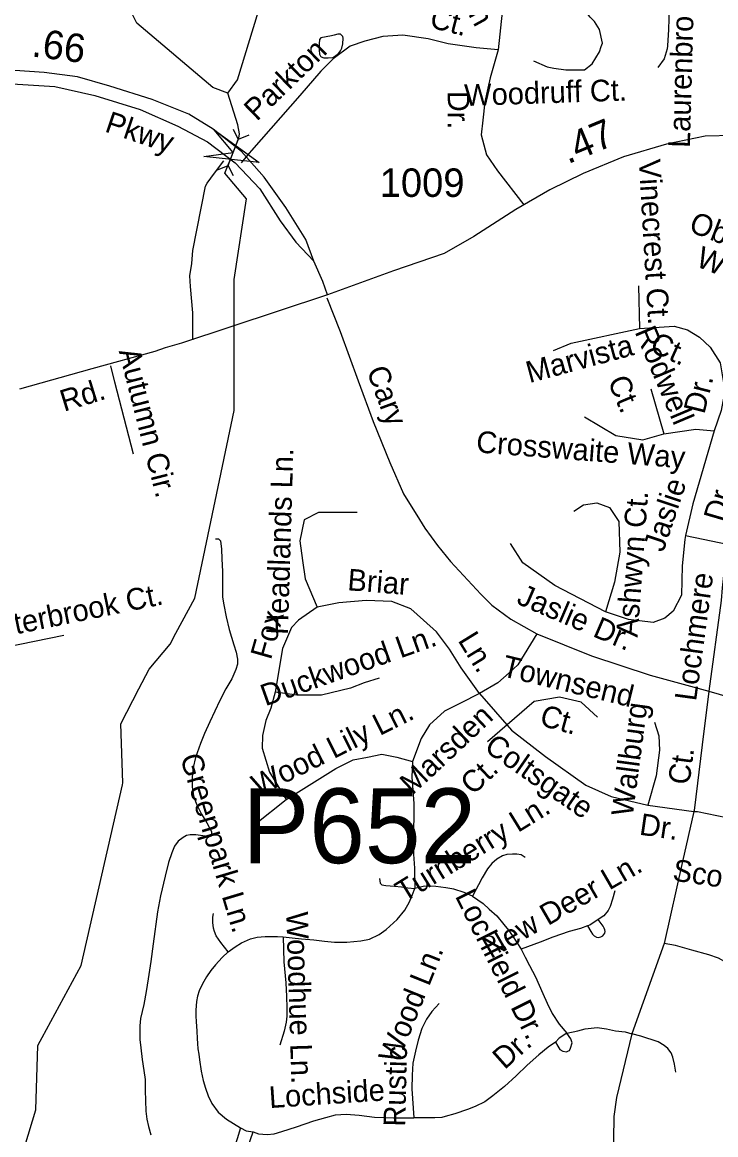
# Model space of a CAD drawing. Extents: x 2001466 to 2224147, y 644118 to 847247.
# Drawn here: x 2069122 to 2072162, y 721933 to 726812 of the extents above; entities that cross this region are included whole.
import ezdxf

# ---------------------------------------------------------------- set-up
doc = ezdxf.new("R2010")
doc.units = 0
for name, color, linetype in [('Exist Hydrographic Creek Single Shore', 7, 'Continuous'), ('Exist Hydrographic Misc Water Feature', 7, 'Continuous'), ('Exist Road Non-System Type 51', 7, 'Continuous'), ('Exist Road Non-System Type 51 Label', 7, 'Continuous'), ('Exist Road Secondary Mileage Hundredths English Label', 7, 'Continuous'), ('Exist Road Secondary Structure Pipe Attributed CELL', 7, 'Continuous'), ('Exist Road Secondary Structure Pipe CELL', 7, 'Continuous'), ('Exist Road Secondary Structure Pipe Number Label', 7, 'Continuous'), ('Exist Road Secondary Type 51 Attributed', 7, 'Continuous'), ('Exist Road Secondary Type 51 Divided Attributed', 7, 'Continuous'), ('Exist Road Secondary Type 51 Label', 7, 'Continuous'), ('Exist Road Secondary Type 51 Number Label', 7, 'Continuous')]:
    doc.layers.add(name, color=color, linetype=linetype)

msp = doc.modelspace()

# ---------------------------------------------------------------- linework, layer by layer
at = {"layer": 'Exist Hydrographic Creek Single Shore'}
for p, q in [((2070067.9, 726362.6), (2070024, 726501.3)), ((2070051.4, 725394.7), (2070051.3, 725475.2))]:
    msp.add_line(p, q, dxfattribs=at)
for points in [[(2070024, 726501.3), (2070066, 726559.5), (2070206, 727019.2), (2070431, 727369), (2070551.9, 727670.3)], [(2070024, 726501.3), (2069956.9, 726525.6), (2069623.9, 726808), (2069590.1, 726874.3), (2069573, 727160.1), (2069539.5, 727267.2)], [(2070051.3, 725475.2), (2070051, 725683.8), (2070104.6, 726037.8), (2070010.1, 726149.7), (2070046.8, 726240.8), (2070072, 726304.1), (2070074.7, 726322.5), (2070067.9, 726362.6)], [(2069795.2, 724132.4), (2069878, 724286.4), (2070051.8, 725109.6), (2070051.4, 725394.7)], [(2069633.5, 723888.2), (2069678.8, 723975.5), (2069769.9, 724085.2), (2069795.2, 724132.4)], [(2069561.1, 723468.3), (2069562.8, 723475.9), (2069554, 723735.3), (2069633.5, 723888.2)], [(2069629, 719402.9), (2069577.8, 719594.4), (2069552.7, 720060.7), (2069584.7, 720325.8), (2069551.7, 720520.1), (2069476.9, 720642.9), (2069367.8, 720743.7), (2069283.7, 721234.2), (2069224.9, 721366.6), (2069199.8, 721524.7), (2069124.8, 721709.9), (2069132.8, 721883.7), (2069181.8, 722043.3), (2069189.8, 722325.3), (2069380.9, 722675.8), (2069561.1, 723468.3)]]:
    msp.add_lwpolyline(points, dxfattribs=at)
at = {"layer": 'Exist Hydrographic Misc Water Feature'}
for points in [[(2070477.3, 726751.5), (2070431.2, 726743.4), (2070425.2, 726735.4), (2070423.2, 726717.5), (2070423.6, 726689.5), (2070425.2, 726671.4), (2070429.3, 726663.4), (2070433, 726659.6), (2070443.5, 726655.6), (2070463.4, 726655.4), (2070483.3, 726657.7), (2070497.4, 726665.7), (2070509.3, 726675.7), (2070517.3, 726685.8), (2070523, 726697.9), (2070527.4, 726717.6), (2070529.2, 726741.6), (2070527.1, 726749.6), (2070521, 726755.8), (2070517.3, 726759.6), (2070513, 726759.4), (2070505, 726759.4), (2070489.4, 726755.7), (2070477.3, 726751.5)], [(2069969.2, 724547.2), (2069975.1, 724547.1), (2069983.1, 724547.1), (2069991.3, 724537), (2069995, 724501.1), (2069997.5, 724459.4), (2069999.6, 724403.1), (2069999.8, 724337.3), (2069999.6, 724291.1), (2070005.9, 724257.3), (2070016, 724205.1), (2070029.9, 724149.4), (2070050.2, 724081.5), (2070060, 724049.5), (2070066.2, 724019.4), (2070066.4, 723997.4), (2070058, 723973.5), (2070040.4, 723933.3), (2070014.3, 723889.3), (2069988.7, 723837.2), (2069944.4, 723743.3), (2069920.8, 723693.4), (2069902.8, 723649.1), (2069881, 723587), (2069871.2, 723543.1), (2069867.1, 723503.2), (2069866.9, 723459), (2069873.4, 723419), (2069885.3, 723383.2), (2069907.3, 723339.3), (2069931.5, 723301.1), (2069951.6, 723263.2), (2069951.6, 723247.4), (2069949.5, 723241.2), (2069923.7, 723243.1), (2069883.7, 723249.1), (2069857.9, 723249), (2069841.5, 723245), (2069827.3, 723237), (2069805.6, 723221.3), (2069789.6, 723198.9), (2069777.7, 723169.1), (2069763.5, 723127), (2069748, 723066.9), (2069728.3, 722981.1), (2069714.3, 722911), (2069696.5, 722770.9), (2069686.4, 722692.9), (2069674.7, 722616.8), (2069664.9, 722561.1), (2069655.3, 722505), (2069641.1, 722443), (2069637, 722410.8), (2069637, 722381.2), (2069637.2, 722351.1), (2069641.3, 722314.8), (2069647.1, 722262.8), (2069655.3, 722214.9), (2069661.4, 722175.1), (2069661.4, 722127.2), (2069661.8, 722082.9), (2069663.9, 722037.2), (2069667.8, 722001.3), (2069676, 721969.2), (2069686.2, 721933.2)]]:
    msp.add_lwpolyline(points, dxfattribs=at)
at = {"layer": 'Exist Road Non-System Type 51'}
for p, q in [((2071226.6, 726856.4), (2071208.5, 726690.3)), ((2070116.4, 726237.7), (2070081.6, 726195.4)), ((2070126.5, 726250), (2070116.4, 726237.7)), ((2069965.5, 726149.9), (2070005.3, 726204.6)), ((2071823.4, 725656.5), (2071828.8, 725469.1)), ((2071529, 725405.1), (2071828.8, 725469.1)), ((2071450.4, 725372.3), (2071529, 725405.1)), ((2069528.6, 725234), (2069510.2, 725305.8)), ((2069609.4, 724917.1), (2069528.6, 725234)), ((2071878, 725204.1), (2071935.3, 725007.4)), ((2072030.3, 724560.5), (2072220.3, 724521.8)), ((2069047, 724071.5), (2069304.8, 724124.1)), ((2070143.1, 723295.6), (2070278.8, 723403)), ((2071936.4, 722772.2), (2071794.9, 722375.6))]:
    msp.add_line(p, q, dxfattribs=at)
for points in [[(2071657.9, 727261.9), (2071751.4, 727240), (2071822.1, 727185.4), (2071886.3, 727092.1), (2071915.2, 727050.3), (2071934.5, 726992.5), (2071958.3, 726873.7), (2071955.7, 726780.6), (2071950.4, 726708.9)], [(2071660.2, 726705), (2071665.3, 726720.6), (2071652.7, 726780.6), (2071630.6, 726815.3), (2071611.7, 726834.3), (2071583.3, 726872.2), (2071532.7, 726948.8)], [(2071208.5, 726690.3), (2071112.1, 726700), (2070989.8, 726717.4), (2070901.5, 726739.5), (2070791, 726755.3), (2070702.6, 726749), (2070623.8, 726728.9), (2070559.5, 726706.4), (2070485.7, 726651.7), (2070431, 726597.1), (2070339.6, 726490.1), (2070126.5, 726250)], [(2071452.6, 726609.9), (2071504.4, 726603.8), (2071586.4, 726603.8), (2071621.1, 726629), (2071652.7, 726682.7), (2071660.2, 726705)], [(2071950.4, 726708.9), (2071949.4, 726695.3), (2071936.8, 726651.1), (2071908.4, 726613.2)], [(2071208.5, 726690.3), (2071173.1, 726568.1), (2071150.6, 726462.1), (2071141, 726381.7), (2071134.6, 726317.4), (2071157.1, 726230.6), (2071205.3, 726159.9), (2071320.8, 726011.2)], [(2071362.7, 726642.1), (2071423.7, 726616.4), (2071452.6, 726609.9)], [(2069870.1, 725419.5), (2069870.1, 725537.9), (2069859, 725653.2), (2069857.4, 725700.5), (2069865.3, 725754.2), (2069870.1, 725811.1), (2069925.2, 726093.5), (2069933.3, 726105.6), (2069965.5, 726149.9)], [(2070456.9, 725603), (2070516, 725455.1), (2070595, 725239.3), (2070660.8, 725061), (2070733.4, 724881), (2070793.3, 724743.6), (2070863.6, 724630.9), (2070887.2, 724593.1), (2070942.8, 724516.9), (2070999.2, 724447), (2071131.8, 724304), (2071168.5, 724267.9), (2071180.2, 724256.3), (2071263.6, 724194.4), (2071378, 724130)], [(2071828.8, 725469.1), (2071979.5, 725478.9), (2072038.5, 725462.5), (2072091, 725431.4), (2072138.5, 725387.1), (2072181.6, 725318.7)], [(2072181.6, 725318.7), (2072202.4, 725195.9), (2072186, 725109.4), (2072154.8, 725020.5)], [(2071586.3, 725081.2), (2071724, 725000.3), (2071843.3, 724981), (2071935.3, 725007.4), (2072074.6, 725027.1), (2072154.8, 725020.5)], [(2072154.8, 725020.5), (2072061.5, 724699.5), (2072030.3, 724560.5)], [(2071540.5, 724667.7), (2071583.1, 724695.6), (2071640.4, 724703.8), (2071696.1, 724684.1), (2071737.1, 724621.8), (2071742, 724487.4), (2071719.1, 724356.2), (2071679.7, 724226.7)], [(2070589.9, 724662.6), (2070420.8, 724662.6), (2070358.6, 724629.6), (2070338.5, 724537.5), (2070350, 724451.1), (2070362.9, 724370.5), (2070414.6, 724246.2)], [(2072030.3, 724560.5), (2072027.1, 724543.1), (2072015.6, 724428.7), (2072012.3, 724299.2), (2071976.3, 724228.7), (2071938.6, 724199.2), (2071887.8, 724179.5), (2071779.7, 724192.6), (2071679.7, 724226.7)], [(2071679.7, 724226.7), (2071456.9, 724341.8), (2071316, 724441.8), (2071262, 724525.4)], [(2072220.3, 724521.8), (2072211.5, 724489.3), (2072205.7, 724451.4), (2072197.3, 724399.2), (2072189.9, 724331.3), (2072185.9, 724275.4), (2072132, 723878.6)], [(2071126.9, 723868.3), (2071045.9, 723981), (2070995.4, 724063.1), (2070938.5, 724138.9), (2070881.7, 724189.4), (2070824.9, 724239.9), (2070742.8, 724271.5), (2070629.1, 724275.4), (2070509.7, 724265.4), (2070443.5, 724252.4), (2070414.6, 724246.2)], [(2070414.6, 724246.2), (2070332.7, 724190.5), (2070302.5, 724157.4), (2070263.7, 724065.2), (2070231.5, 723873.6)], [(2071378, 724130), (2071295.2, 723993.6), (2071257.3, 723958.8), (2071206.8, 723914.6), (2071126.9, 723868.3)], [(2071378, 724130), (2071617.8, 724033.9), (2071875.1, 723948.1), (2072132, 723878.6)], [(2070686.1, 723934.8), (2070621, 723915), (2070561.5, 723892.3), (2070433.5, 723860.9), (2070326.2, 723860.9), (2070231.5, 723873.6)], [(2070231.5, 723873.6), (2070212.5, 723804.1), (2070190.4, 723750.4), (2070174.7, 723684.1), (2070173.8, 723628.1), (2070206.2, 723523), (2070278.8, 723403)], [(2071126.9, 723868.3), (2071042.7, 723826.2), (2070973.3, 723791.5), (2070907, 723731.5), (2070870.8, 723670.7), (2070833.4, 723570)], [(2071126.9, 723868.3), (2071266.4, 723707.3), (2071415.6, 723591.5), (2071592.8, 723467), (2071703.3, 723416), (2071864.8, 723379.1), (2072066.9, 723351)], [(2072132, 723878.6), (2072103, 723643.3), (2072067.9, 723355.5), (2072066.9, 723351)], [(2072132, 723878.6), (2072615.5, 723738), (2073118.6, 723586), (2073309.7, 723519.9), (2073317.9, 723518.1)], [(2071643.8, 723764.7), (2071573, 723829.9), (2071476.7, 723852.6), (2071365.8, 723832.7), (2071162.2, 723657)], [(2071893.2, 723742), (2071913, 723682.5), (2071915.8, 723620.1), (2071901.7, 723506.7), (2071864.8, 723379.1)], [(2070278.8, 723403), (2070379.8, 723466.2), (2070496.6, 723538.8), (2070572.4, 723576.7), (2070635.5, 723589.4), (2070698.6, 723602), (2070764.9, 723589.4), (2070833.4, 723570)], [(2070833.4, 723570), (2070830.5, 723500.8), (2070839.2, 723385.7), (2070839.2, 723333.8), (2070836.3, 723207.1), (2070837.2, 723164.4), (2070841.1, 723102.9), (2070843, 723012.5)], [(2072066.9, 723351), (2072017, 723132.1), (2071936.4, 722772.2)], [(2072066.9, 723351), (2072082.1, 723350.2), (2072251.6, 723315.3)], [(2071327.3, 723149), (2071310, 723160.5), (2071290.7, 723164.4), (2071271.5, 723164.4), (2071246.5, 723162.4), (2071227.3, 723156.7), (2071202.3, 723141.3), (2071181.2, 723122.1), (2071162, 723099), (2071138.9, 723060.6), (2071121.6, 723029.8), (2071112, 723010.6), (2071096.6, 722979.8)], [(2070688.3, 723056.8), (2070691.4, 723036.9), (2070699, 723029.3), (2070715.8, 723026.2), (2070754, 723023.1), (2070784.6, 723020.1), (2070812.1, 723015.5), (2070843, 723012.5)], [(2070266.4, 722801.4), (2070306.1, 722796.8), (2070345.9, 722792.3), (2070400.9, 722787.7), (2070446.8, 722781.5), (2070491.1, 722778.5), (2070544.6, 722778.5), (2070605.8, 722783.1), (2070644, 722790.7), (2070686.8, 722812.1), (2070717.4, 722833.5), (2070734.2, 722847.3), (2070766.3, 722877.9), (2070799.9, 722917.6), (2070819.8, 722954.3), (2070833.5, 722986.5), (2070843, 723012.5)], [(2071096.6, 722979.8), (2071060.1, 722995.2), (2071014, 723010.6), (2070979.4, 723016.4), (2070935.2, 723022.1), (2070885.3, 723024), (2070843, 723012.5)], [(2071719.3, 723002.9), (2071709.7, 722966.4), (2071700.1, 722933.7), (2071690.5, 722916.4), (2071671.3, 722893.3), (2071647.6, 722877.5)], [(2071096.6, 722979.8), (2071142.8, 722947.2), (2071169.7, 722922.2), (2071202.3, 722893.3), (2071233.1, 722854.9), (2071254.2, 722829.9), (2071271.5, 722804.9), (2071310, 722747.2)], [(2070024.8, 722735.7), (2069992.7, 722777), (2069972.9, 722806), (2069965.2, 722824.4), (2069960.6, 722839.7), (2069957.6, 722864.1), (2069957.6, 722887.1), (2069960.6, 722903.9)], [(2071599.6, 722849.1), (2071569.4, 722837.6), (2071519.4, 722824.1), (2071448.3, 722799.1), (2071392.6, 722778), (2071310, 722747.2)], [(2071647.6, 722877.5), (2071609.8, 722853), (2071599.6, 722849.1)], [(2071599.6, 722849.1), (2071615, 722824), (2071622.2, 722812.5), (2071629.5, 722804.9), (2071639.4, 722800.1), (2071648, 722799), (2071657.9, 722800.6), (2071666.8, 722806), (2071672.1, 722811.4), (2071676.2, 722817.8), (2071677.2, 722824.5), (2071676.4, 722831.8), (2071673.2, 722839), (2071668.4, 722847.9), (2071647.6, 722877.5)], [(2070024.8, 722735.7), (2070055.4, 722757.1), (2070082.9, 722775.4), (2070122.7, 722792.3), (2070151.7, 722799.9), (2070186.9, 722803), (2070240.4, 722803), (2070266.4, 722801.4)], [(2070266.4, 722801.4), (2070269.4, 722691.3), (2070277.1, 722599.6), (2070280.1, 722539.9), (2070281.7, 722489.5), (2070281.7, 722452.8), (2070278.6, 722426.8), (2070271, 722387), (2070251.1, 722325.9)], [(2071310, 722747.2), (2071327.3, 722712.6), (2071346.5, 722676.1), (2071371.5, 722626.1), (2071404.1, 722553.1), (2071423.3, 722510.8), (2071444.5, 722464.7), (2071475.2, 722418.5), (2071510.1, 722378.7)], [(2072265.2, 722646.8), (2072236.7, 722669.2), (2072210.6, 722687.8), (2072174.6, 722707.6), (2072132.4, 722722.5), (2072058, 722742.4), (2071986, 722763.5), (2071936.4, 722772.2)], [(2070024.8, 722735.7), (2069998.8, 722711.2), (2069969.8, 722679.1), (2069948.4, 722653.1), (2069930.1, 722625.6), (2069911.7, 722595), (2069898, 722564.4), (2069890.3, 722541.5), (2069885.7, 722517), (2069882.7, 722480.3), (2069882.7, 722452.8), (2069884.2, 722429.8), (2069887.3, 722387), (2069888.8, 722354.9), (2069890.3, 722333.5), (2069891.8, 722310.6), (2069896.4, 722286.1), (2069899.5, 722261.6), (2069907.1, 722212.7), (2069914.8, 722171.4), (2069925.5, 722137.8), (2069937.7, 722104.1), (2069953, 722070.5), (2069980.5, 722032.3), (2070017.2, 722001.7), (2070078.3, 721963.5)], [(2070949.7, 722509.4), (2070917.6, 722474.2), (2070894.7, 722440.5), (2070873.3, 722399.3), (2070858, 722348.8), (2070845.8, 722299.9), (2070835.1, 722247.9), (2070832, 722194.4), (2070830.5, 722134.7), (2070839.1, 722007.2)], [(2071510.1, 722378.7), (2071557.9, 722389.7), (2071590.5, 722397.4), (2071642.4, 722403.2), (2071682.8, 722397.4), (2071723.1, 722389.7), (2071765.4, 722383.9), (2071794.9, 722375.6)], [(2071510.1, 722378.7), (2071475.2, 722357), (2071459.9, 722339.7)], [(2071459.9, 722339.7), (2071469.5, 722322.4), (2071479.1, 722307), (2071492.5, 722299.4), (2071507.9, 722297.4), (2071513.7, 722299.4), (2071521.4, 722303.2), (2071525.2, 722312.8), (2071532.9, 722335.9), (2071527.1, 722353.2), (2071510.1, 722378.7)], [(2071794.9, 722375.6), (2071727.1, 722096.9), (2071715.8, 722013.5), (2071714.6, 721912.9), (2071714.6, 721789.8), (2071716.9, 721761.4)], [(2071987.3, 722207.5), (2071981.1, 722242.2), (2071974.9, 722273.2), (2071967.4, 722293.1), (2071952.5, 722311.7), (2071936.4, 722325.4), (2071910.3, 722340.3), (2071883, 722350.2), (2071859.5, 722356.4), (2071833.4, 722365.1), (2071794.9, 722375.6)], [(2071459.9, 722339.7), (2071427.2, 722316.7), (2071386.8, 722284), (2071334.9, 722237.8), (2071286.9, 722191.7), (2071236.9, 722145.6), (2071185, 722103.3), (2071150.5, 722078.3), (2071108.2, 722057.1), (2071073.6, 722043.7), (2071017.9, 722024.5), (2070975.6, 722012.9), (2070962.1, 722009.1), (2070931.4, 722007.2), (2070864.1, 722007.2), (2070839.1, 722007.2)], [(2070133.8, 721945.5), (2070157.8, 721937.5), (2070196.1, 721934.4), (2070226.6, 721937.5), (2070260.3, 721948.2), (2070324.5, 721968), (2070400.9, 721994), (2070452.9, 722009.3), (2070495.7, 722020), (2070541.5, 722023.1), (2070599.6, 722018.5), (2070666.9, 722010.9), (2070749.5, 722007.8), (2070839.1, 722007.2)], [(2070078.3, 721963.5), (2070064.6, 721916.1), (2070052.4, 721879.4), (2070041.7, 721842.7), (2070035.5, 721816.7), (2070035.5, 721802.9), (2070037.1, 721786.1), (2070043.2, 721776.9), (2070055.4, 721776.9), (2070072.2, 721787.6), (2070082.9, 721802.9), (2070101.3, 721850.3), (2070133.8, 721945.5)], [(2070078.3, 721963.5), (2070104.3, 721951.2), (2070133.8, 721945.5)]]:
    msp.add_lwpolyline(points, dxfattribs=at)
at = {"layer": 'Exist Road Secondary Structure Pipe Attributed CELL'}
msp.add_lwpolyline([(2069963.6, 726340.6), (2070160.6, 726196.9), (2069918.1, 726222.9), (2070046.8, 726240.8)], close=True, dxfattribs=at)
at = {"layer": 'Exist Road Secondary Structure Pipe CELL'}
for p, q in [((2070046.2, 726343.1), (2070068.3, 726297.4)), ((2070115.1, 726317), (2070068.3, 726297.4)), ((2070025.4, 726184.3), (2070068.3, 726297.4)), ((2069978.6, 726164.7), (2070025.4, 726184.3)), ((2070047.5, 726138.6), (2070025.4, 726184.3))]:
    msp.add_line(p, q, dxfattribs=at)
at = {"layer": 'Exist Road Secondary Type 51 Attributed'}
for points in [[(2072789.2, 726361.1), (2072240.4, 726314.8), (2072115.5, 726311.6), (2071946.4, 726276.5), (2071758.2, 726222.2), (2071581.1, 726148.8), (2071435.1, 726077), (2071285.2, 725990.8), (2071101.3, 725872.6), (2070972.1, 725797.6), (2070750.3, 725721), (2070460.7, 725616.9)], [(2070460.7, 725616.9), (2069820.8, 725404.6), (2069748.1, 725384.2), (2069702.6, 725368.3), (2069427.7, 725292.5), (2069110.1, 725202.3)]]:
    msp.add_lwpolyline(points, dxfattribs=at)
at = {"layer": 'Exist Road Secondary Type 51 Divided Attributed'}
for points in [[(2067950.2, 727137.6), (2067959.3, 727128.2), (2068149.9, 726948.6), (2068361.7, 726752.3), (2068455.8, 726683.6), (2068542, 726630.9), (2068636.1, 726599), (2068731.8, 726575), (2068895.4, 726559.1), (2069101.1, 726539.9), (2069265.1, 726529.5), (2069440.6, 726491.2), (2069638.4, 726429), (2069804.3, 726355.5), (2069933.5, 726287.7), (2070054.8, 726195.9), (2070163.6, 726081), (2070253, 725940.5), (2070321.1, 725847.3), (2070399.8, 725764)], [(2070399.8, 725764), (2070365.6, 725859.2), (2070277.3, 725999.5), (2070183.2, 726132), (2070083.1, 726244.6), (2069958.6, 726342.8), (2069851.8, 726408.2), (2069691.4, 726473.7), (2069506.4, 726531.1), (2069364.4, 726572.7), (2069217.6, 726591.8), (2068917.3, 726611.8), (2068713.9, 726630.9), (2068632.5, 726659.7), (2068541.6, 726694.8), (2068449.1, 726752.3), (2068316.6, 726864), (2068110.4, 727046), (2067988.4, 727167.9)], [(2070460.7, 725616.9), (2070439.9, 725674.8), (2070399.8, 725764)]]:
    msp.add_lwpolyline(points, dxfattribs=at)

# ---------------------------------------------------------------- texts
at = {"layer": 'Exist Road Non-System Type 51 Label'}
for s, rotation, p in [('Wellingborough', 298.8219, (2070684.3, 727559.1)), ('Laurenbrook Ct.', 88.4339, (2072048.8, 726260.2)), ('Ct.', 345.9573, (2070903.6, 726789.7)), ('Parkton', 44.0753, (2070150.1, 726375)), ('Woodruff Ct.', 1.9757, (2071061.6, 726444.2)), ('Dr.', 270, (2070987.7, 726511.2)), ('Vinecrest Ct.', 273.3283, (2071824.5, 726208.9)), ('Obourne', 338.8025, (2072039.5, 725895.9)), ('Wood', 338.8025, (2072070.1, 725743.4)), ('Rodwell', 292.906, (2071805.8, 725454.7)), ('Ct.', 335.5285, (2071867.4, 725371)), ('Marvista', 15.0867, (2071345.3, 725228.9)), ('Autumn Cir.', 284.3165, (2069544.6, 725370)), ('Cary', 290.2669, (2070630.6, 725284.9)), ('Ct.', 292.906, (2071686.9, 725239.1)), ('Dr.', 75.9808, (2072112, 725090.2)), ('Crosswaite Way', 355.5957, (2071109.8, 724925.8)), ('Headlands Ln.', 88.3158, (2070286.8, 724124.6)), ('Jaslie', 71.5869, (2071932.8, 724484.5)), ('Dr.', 73.7412, (2072198.3, 724615.9)), ('Ashwyn Ct.', 85.8338, (2071819.8, 724112.7)), ('Briar', 355.4837, (2070545.5, 724321.2)), ('Lochmere', 82.2642, (2072076, 723832.1)), ('Winterbrook Ct.', 11.5171, (2068880.5, 724083.8)), ('Jaslie', 336.775, (2071284.4, 724264)), ('Fox', 74.0624, (2070211.8, 724012.4)), ('Dr.', 336.7751, (2071618.6, 724120.6)), ('Duckwood Ln.', 19.5458, (2070187.6, 723811.7)), ('Ln.', 301.5948, (2071029.4, 724101.6)), ('Townsend', 346.4081, (2071219.5, 723945.5)), ('Wallburg', 82.4147, (2071797.9, 723325.9)), ('Wood Lily Ln.', 26.577, (2070158.9, 723416.3)), ('Marsden', 43.1885, (2070832.8, 723420.5)), ('Ct.', 344.6032, (2071385.8, 723729.8)), ('Coltsgate', 325.271, (2071142.3, 723619.9)), ('Greenpark Ln.', 286.6967, (2069813.4, 723589.5)), ('Ct.', 82.4147, (2072046.7, 723464.6)), ('Ct.', 43.1885, (2071097.9, 723419.1)), ('Turnberry Ln.', 31.6157, (2070796.2, 722949.1)), ('Dr.', 351.6925, (2071824.1, 723249.6)), ('Scotia Pl.', 351.6925, (2071969.4, 723048.8)), ('New Deer Ln.', 30.0452, (2071176.2, 722703.2)), ('Lochfield Dr.', 296.5598, (2071017.6, 722980.5)), ('Woodhue Ln.', 271.7354, (2070279.4, 722910.2)), ('Wood Ln.', 68.1836, (2070768.8, 722239.9)), ('Dr.', 41.6407, (2071236.5, 722216.2)), ('Rustic ', 88.5322, (2070800.4, 721968.2)), ('Lochside', 3.8155, (2070206.6, 722050.1))]:
    msp.add_text(s, height=95, rotation=rotation, dxfattribs=at).set_placement(p)
at = {"layer": 'Exist Road Secondary Mileage Hundredths English Label'}
for s, rotation, p in [('.66', 352.5637, (2069160, 726662.4)), ('.47', 22.5237, (2071513.8, 726188.6))]:
    msp.add_text(s, height=125, rotation=rotation, dxfattribs=at).set_placement(p)
at = {"layer": 'Exist Road Secondary Structure Pipe Number Label'}
msp.add_text('P652', height=328.08, dxfattribs=at).set_placement((2070087.5, 723124.2))
at = {"layer": 'Exist Road Secondary Type 51 Label'}
for s, rotation, p in [('Pkwy', 341.2391, (2069479.3, 726333.6)), ('Rd.', 17.111, (2069305.1, 725103.2))]:
    msp.add_text(s, height=95, rotation=rotation, dxfattribs=at).set_placement(p)
at = {"layer": 'Exist Road Secondary Type 51 Number Label'}
msp.add_text('1009', height=125, dxfattribs=at).set_placement((2070689.1, 726045.8))

doc.saveas('drawing.dxf')
